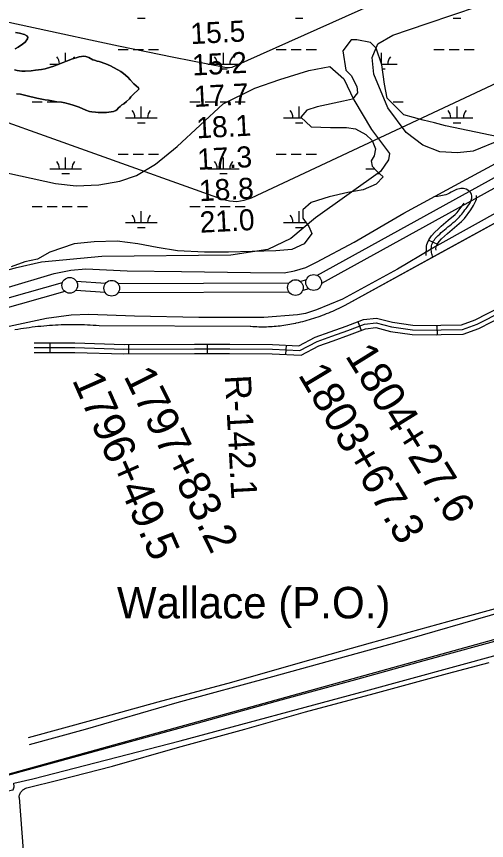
# Model space of a CAD drawing. Extents: x 3477039 to 3515015, y 546746 to 572297.
# Drawn here: x 3505888 to 3507382, y 553837 to 556455 of the extents above; entities that cross this region are included whole.
import ezdxf

# ---------------------------------------------------------------- set-up
doc = ezdxf.new("R2010")
doc.units = 0
for name, color, linetype in [('V-DTCH-CNTR', 7, 'Continuous'), ('V-LEVE-TOET', 7, 'Continuous'), ('V-RAIL-TRAK', 7, 'Continuous'), ('V-RIVR-RANG', 7, 'Continuous'), ('V-RIVR-RANG-IDEN', 7, 'Continuous'), ('V-ROAD-CNTR', 7, 'Continuous'), ('V-SITE-VEGE', 7, 'Continuous'), ('V-SURV-IDEN', 7, 'Continuous'), ('V-SURV-LINE', 7, 'Continuous'), ('V-TOPO-GNAM-IDEN', 7, 'Continuous'), ('V-TOPO-MINR', 7, 'Continuous'), ('V-TOPO-SHOR', 7, 'Continuous'), ('V-WETL-SWMP', 7, 'Continuous')]:
    doc.layers.add(name, color=color, linetype=linetype)

msp = doc.modelspace()

# ---------------------------------------------------------------- linework, layer by layer
at = {"layer": 'V-DTCH-CNTR'}
for points in [[(3505926.2, 554163.7), (3506139.1, 554222.4), (3506338.5, 554277.2), (3506572.9, 554340.3), (3506791.4, 554402.1), (3507013.9, 554465.3), (3507259.3, 554533.2), (3507422.3, 554577.7)], [(3505896.2, 553973.2), (3505896.6, 553976), (3505897.1, 553978.7), (3505897.9, 553981.4), (3505898.9, 553984), (3505900.1, 553986.6), (3505901.4, 553989), (3505903, 553991.4), (3505904.8, 553993.6), (3505906.7, 553995.6), (3505908.8, 553997.5), (3505911, 553999.2), (3505913.4, 554000.8), (3505915.8, 554002.1), (3505918.4, 554003.3), (3505921, 554004.2), (3506023.8, 554029.9), (3506193.4, 554073), (3506400.3, 554132.5), (3506613.6, 554190.6), (3506806.5, 554245.8), (3507025.7, 554304.2), (3507258.5, 554368), (3507390.9, 554402)], [(3505896.2, 553973.2), (3505909.9, 553805.2)]]:
    msp.add_lwpolyline(points, dxfattribs=at)
at = {"layer": 'V-LEVE-TOET'}
for points in [[(3504661.7, 555243.4), (3504810.9, 555288.6), (3504976, 555339.7), (3505151.5, 555394.4), (3505320.3, 555447.3), (3505523.1, 555504.1), (3505713.1, 555554.9), (3505852.5, 555592.4), (3506008.4, 555638.1), (3506060.8, 555649.1), (3506108.2, 555653.5), (3506239.9, 555646.6), (3506413, 555644.8), (3506632.1, 555641.3), (3506739, 555640.8), (3506772.5, 555646.5), (3506807.8, 555657.1), (3506842, 555674.4), (3506961.7, 555738.1), (3507119.9, 555830), (3507319, 555937.8), (3507424.9, 555995)], [(3507439.4, 555846.5), (3507224.4, 555726.1), (3507206.7, 555715.6), (3507099.7, 555652.1), (3506924.4, 555556.7), (3506842.1, 555523), (3506806.8, 555511.8), (3506781.2, 555507.2), (3506674.2, 555498.6), (3506467.8, 555498.9), (3506263.2, 555502.9), (3506118.7, 555508), (3506062.2, 555506.2), (3505983.1, 555495.5), (3505849.8, 555466.5)]]:
    msp.add_lwpolyline(points, dxfattribs=at)
at = {"layer": 'V-RAIL-TRAK'}
msp.add_lwpolyline([(3504290.5, 553612.1), (3504485.3, 553665.9), (3504746, 553737.3), (3504987.8, 553803.4), (3505238.1, 553873.1), (3505368.3, 553908.8), (3505383, 553912.8), (3505601, 553972.5), (3505752.9, 554015.1), (3505770.3, 554019.9), (3506015.2, 554086.6), (3506250.2, 554151.6), (3506448.2, 554206), (3506730.1, 554283.8), (3506967, 554348.8), (3507184.5, 554408.4), (3507463.3, 554484.7)], dxfattribs=at)
at = {"layer": 'V-ROAD-CNTR'}
for p, q in [((3507199, 555744.9), (3507226.1, 555732.1)), ((3506973.4, 555485.7), (3506983.9, 555457.7)), ((3507224.2, 555473.8), (3507225.9, 555443.9)), ((3505994.6, 555417.9), (3505994.6, 555387.9)), ((3506244.4, 555413.3), (3506244.6, 555383.3)), ((3506494.5, 555414.4), (3506494.5, 555384.4)), ((3506745.1, 555410.9), (3506743.8, 555381))]:
    msp.add_line(p, q, dxfattribs=at)
for points in [[(3508814.5, 556568.9), (3508399.6, 556350.2), (3507696.7, 555955.9), (3506931.8, 555536.7)], [(3508814.5, 556568.9), (3508399.6, 556350.2), (3507696.7, 555955.9), (3507229.1, 555699.6)], [(3507221.9, 555712.7), (3507221.6, 555717.6), (3507221.8, 555721.9), (3507222.1, 555723.2), (3507222.6, 555724.7), (3507225.6, 555731.1), (3507231.7, 555740.2), (3507239.3, 555748.5), (3507248.7, 555757.3), (3507258.4, 555766.1), (3507280.4, 555784.7), (3507303, 555804.1), (3507311.9, 555813.1), (3507333, 555840.9), (3507341.4, 555854.5), (3507348.4, 555869.1), (3507350.3, 555874.8), (3507351, 555880.2), (3507350.7, 555886)], [(3507190.2, 555695.4), (3507192, 555725.9), (3507193.1, 555731.1), (3507194.7, 555735.9), (3507199.5, 555745.9), (3507207.9, 555758.7), (3507217.9, 555769.6), (3507228.4, 555779.4), (3507238.7, 555788.7), (3507261, 555807.5), (3507282.5, 555826), (3507289.1, 555832.7), (3507308.3, 555857.9), (3507311.1, 555862.5)], [(3507229.1, 555699.6), (3506931.8, 555536.7)], [(3504816.8, 553769.9), (3505378.2, 553914.4), (3507562.3, 554518.8), (3509879.4, 555157.8), (3511403.2, 555578)], [(3506931.8, 555536.7), (3506925.4, 555533.4), (3506918.9, 555530.2), (3506912.5, 555527.1), (3506905.9, 555524), (3506899.4, 555521.1), (3506892.8, 555518.2), (3506886.2, 555515.3), (3506879.6, 555512.6), (3506872.9, 555509.9), (3506866.2, 555507.3), (3506859.4, 555504.8), (3506852.7, 555502.3), (3506845.9, 555499.9), (3506839.1, 555497.6), (3506832.2, 555495.4), (3506825.4, 555493.2), (3506818.5, 555491.1), (3506811.6, 555489.2), (3506804.6, 555487.2), (3506797.7, 555485.4), (3506790.7, 555483.6), (3506783.7, 555481.9), (3506776.7, 555480.3), (3506774.9, 555479.9)], [(3506931.8, 555536.7), (3506925.4, 555533.4), (3506918.9, 555530.2), (3506912.5, 555527.1), (3506905.9, 555524), (3506899.4, 555521.1), (3506892.8, 555518.2), (3506886.2, 555515.3), (3506879.6, 555512.6), (3506872.9, 555509.9), (3506866.2, 555507.3), (3506859.4, 555504.8), (3506852.7, 555502.3), (3506845.9, 555499.9), (3506839.1, 555497.6), (3506832.2, 555495.4), (3506825.4, 555493.2), (3506818.5, 555491.1), (3506811.6, 555489.2), (3506804.6, 555487.2), (3506797.7, 555485.4), (3506790.7, 555483.6), (3506783.7, 555481.9), (3506776.7, 555480.3), (3506774.9, 555479.9)], [(3505944.6, 555417.9), (3506074.1, 555418), (3506230, 555413.2), (3506454.1, 555414.3), (3506566, 555414.4), (3506702.3, 555412.9), (3506786, 555409), (3506837.6, 555436.1), (3506885.2, 555453.2), (3506936, 555471.6), (3506991, 555492.4), (3507032.3, 555497.1), (3507083.4, 555484.2), (3507148.4, 555474.5), (3507222.7, 555473.8), (3507237.6, 555474.6), (3507302.9, 555475.5), (3507346.4, 555491.1), (3507427.2, 555532.5)], [(3505944.6, 555402.9), (3506073.8, 555403), (3506229.8, 555398.2), (3506454.1, 555399.3), (3506565.9, 555399.4), (3506701.8, 555397.9), (3506789.4, 555393.9), (3506843.6, 555422.4), (3506890.3, 555439.1), (3506941.2, 555457.6), (3506994.6, 555477.7), (3507031.3, 555481.9), (3507080.5, 555469.4), (3507147.2, 555459.5), (3507223.1, 555458.8), (3507238.1, 555459.6), (3507305.6, 555460.5), (3507352.3, 555477.3), (3507434.1, 555519.2)], [(3505944.6, 555387.9), (3506073.6, 555388), (3506229.6, 555383.2), (3506454.2, 555384.3), (3506565.8, 555384.4), (3506701.4, 555382.9), (3506792.8, 555378.7), (3506849.7, 555408.6), (3506895.4, 555425), (3506946.4, 555443.5), (3506998.1, 555463), (3507030.2, 555466.7), (3507077.5, 555454.7), (3507146, 555444.5), (3507223.4, 555443.7), (3507238.6, 555444.6), (3507308.3, 555445.6), (3507358.3, 555463.5), (3507440.9, 555505.8)], [(3506150.6, 555472.4), (3506141.4, 555473.1), (3506132.2, 555473.7), (3506122.9, 555474.2), (3506113.7, 555474.6), (3506104.4, 555475), (3506095.2, 555475.2), (3506085.9, 555475.4), (3506076.7, 555475.5), (3506067.4, 555475.6), (3506058.1, 555475.5), (3506048.9, 555475.4), (3506039.6, 555475.2), (3506030.4, 555474.9), (3506021.1, 555474.5), (3506011.9, 555474), (3506002.7, 555473.5), (3505993.4, 555472.9), (3505984.2, 555472.2), (3505975, 555471.4), (3505965.8, 555470.6), (3505956.5, 555469.6), (3505947.3, 555468.6), (3505938.2, 555467.5), (3505929, 555466.4), (3505919.8, 555465.1), (3505910.6, 555463.8), (3505901.5, 555462.4), (3505892.4, 555460.9), (3505883.2, 555459.3)], [(3506150.6, 555472.4), (3506141.4, 555473.1), (3506132.2, 555473.7), (3506122.9, 555474.2), (3506113.7, 555474.6), (3506104.4, 555475), (3506095.2, 555475.2), (3506085.9, 555475.4), (3506076.7, 555475.5), (3506067.4, 555475.6), (3506058.1, 555475.5), (3506048.9, 555475.4), (3506039.6, 555475.2), (3506030.4, 555474.9), (3506021.1, 555474.5), (3506011.9, 555474), (3506002.7, 555473.5), (3505993.4, 555472.9), (3505984.2, 555472.2), (3505975, 555471.4), (3505965.8, 555470.6), (3505956.5, 555469.6), (3505947.3, 555468.6), (3505938.2, 555467.5), (3505929, 555466.4), (3505919.8, 555465.1), (3505910.6, 555463.8), (3505901.5, 555462.4), (3505892.4, 555460.9), (3505883.2, 555459.3)], [(3506631.3, 555469.8), (3506150.6, 555472.4)], [(3506631.3, 555469.8), (3506150.6, 555472.4)], [(3506774.9, 555479.9), (3506768.8, 555478.6), (3506762.7, 555477.3), (3506756.7, 555476.2), (3506750.6, 555475.1), (3506744.5, 555474.1), (3506738.3, 555473.2), (3506732.2, 555472.3), (3506726.1, 555471.5), (3506719.9, 555470.9), (3506713.8, 555470.3), (3506707.6, 555469.7), (3506701.4, 555469.3), (3506695.3, 555468.9), (3506689.1, 555468.6), (3506682.9, 555468.4), (3506676.7, 555468.3), (3506670.5, 555468.2), (3506664.3, 555468.3), (3506658.1, 555468.4), (3506651.9, 555468.6), (3506645.8, 555468.8), (3506639.6, 555469.2), (3506633.4, 555469.6), (3506631.3, 555469.8)], [(3506774.9, 555479.9), (3506768.8, 555478.6), (3506762.7, 555477.3), (3506756.7, 555476.2), (3506750.6, 555475.1), (3506744.5, 555474.1), (3506738.3, 555473.2), (3506732.2, 555472.3), (3506726.1, 555471.5), (3506719.9, 555470.9), (3506713.8, 555470.3), (3506707.6, 555469.7), (3506701.4, 555469.3), (3506695.3, 555468.9), (3506689.1, 555468.6), (3506682.9, 555468.4), (3506676.7, 555468.3), (3506670.5, 555468.2), (3506664.3, 555468.3), (3506658.1, 555468.4), (3506651.9, 555468.6), (3506645.8, 555468.8), (3506639.6, 555469.2), (3506633.4, 555469.6), (3506631.3, 555469.8)]]:
    msp.add_lwpolyline(points, dxfattribs=at)
msp.add_spline([(3507212.2, 555690.3), (3507209.6, 555697.7), (3507206.8, 555713.2), (3507208.7, 555730.3), (3507228.6, 555759.1), (3507248.6, 555777.4), (3507292.8, 555815), (3507320.6, 555849.4), (3507334.5, 555874.6), (3507334.5, 555889.1), (3507318, 555906.3), (3507283, 555903.3), (3507258, 555890.6), (3507215.1, 555882.3)], degree=3, dxfattribs=at)
at = {"layer": 'V-SITE-VEGE'}
for points in [[(3508229.7, 556496.8), (3508101.2, 556433.6), (3508068.6, 556414.8), (3508039.1, 556388.3), (3508018.1, 556374.1), (3507993.2, 556361.5), (3507966.9, 556349.2), (3507898.2, 556314.8), (3507705.6, 556202.1), (3507428.4, 556063.2), (3507339.8, 556026.8), (3507290.1, 556021.8), (3507233.6, 556025.2), (3507180, 556046.4), (3507126.7, 556087), (3507068.2, 556164.8), (3507023.8, 556271.5), (3507018.8, 556325.3), (3507037.2, 556367.8), (3507084.4, 556396.3), (3507193.7, 556432.4), (3507438.7, 556516.7)], [(3505884.8, 556403.9), (3505897.7, 556402), (3505913.3, 556397.7), (3505921.2, 556393.4), (3505924.6, 556389.2), (3505923.5, 556383.7), (3505915.4, 556373.4), (3505907, 556366.8), (3505893.7, 556357.6), (3505884, 556352.8)], [(3505881.9, 556285.5), (3505890.6, 556283.3), (3505904.8, 556281.4), (3505915.5, 556281.3), (3505934.6, 556282.5), (3505948.6, 556284.1), (3505967.3, 556287), (3505979.2, 556289), (3505995.9, 556294), (3506006.7, 556297.8), (3506017.8, 556301.8), (3506036.3, 556309.3), (3506047.5, 556313.3), (3506066, 556320.4), (3506078.2, 556324.1), (3506087.9, 556327.5), (3506101.8, 556328.7), (3506108.8, 556328), (3506117.8, 556325.1), (3506131.2, 556317.3), (3506136.1, 556315.9), (3506144.7, 556313.7), (3506151.3, 556312.6), (3506157.5, 556310.4), (3506165.8, 556307.2), (3506171.7, 556305.1), (3506187.3, 556298), (3506219.7, 556279.9), (3506228.7, 556273.6), (3506242.1, 556262), (3506249.7, 556254.3), (3506261.4, 556241.7), (3506276.2, 556228), (3506276.8, 556223.8), (3506274.3, 556221), (3506261, 556209.4), (3506251.6, 556199.7), (3506247.3, 556193.9), (3506237.9, 556184.6), (3506229.8, 556178.1), (3506223.5, 556174.3), (3506217.6, 556169.5), (3506212.6, 556164.7), (3506207, 556158.9), (3506203.5, 556156.5), (3506196.2, 556153.1), (3506188.9, 556151.8), (3506174.6, 556150.2), (3506163.2, 556149.6), (3506147.9, 556150.1), (3506139.2, 556151.2), (3506127.4, 556151.7), (3506120.1, 556153.2), (3506108.4, 556157.4), (3506087.3, 556167), (3506068.3, 556173.1), (3506057.9, 556176.7), (3506042.3, 556180.7), (3506031.6, 556182.9), (3506016.3, 556184.4)], [(3505822.2, 555965.5), (3506012.1, 555924.9), (3506078.2, 555917.3), (3506150, 555920.7), (3506216.3, 555932.4), (3506270.2, 555949.8), (3506329.9, 555986.4), (3506399.5, 556042.2), (3506545.7, 556177.2), (3506645.5, 556227.2), (3506725.8, 556255.3), (3506817.1, 556283.3), (3506884.8, 556296.4), (3506928.5, 556257.3), (3506960.9, 556190.8), (3507016.4, 556096.4), (3507073.6, 556020)], [(3506016.3, 556184.4), (3505989.9, 556188.9), (3505979.5, 556190.7), (3505952.5, 556195.2), (3505921.7, 556203.5), (3505901.2, 556208.2), (3505887.7, 556209.7)], [(3507073.6, 556020), (3507070.6, 555999.4), (3507045.4, 555962.4), (3506838.4, 555815.6), (3506760.5, 555750.2), (3506687, 555715.1), (3506569.6, 555697), (3506160, 555693), (3505968.1, 555674.3), (3505883.8, 555655.9), (3505427.5, 555535.2), (3505055.4, 555427.4), (3504737.2, 555330), (3504482.7, 555251.3), (3504387.4, 555237.1)]]:
    msp.add_lwpolyline(points, dxfattribs=at)
at = {"layer": 'V-SURV-LINE'}
for points in [[(3506843.3, 555632.6), (3508952.5, 556796.2)], [(3508967, 556769.9), (3506857.8, 555606.4)], [(3506790.1, 555613.6), (3506809.8, 555619)], [(3505401, 555431.2), (3506034.2, 555609.9)], [(3506078.4, 555614.5), (3506172, 555608.1)], [(3506210.8, 555606.9), (3506754.8, 555608.8)], [(3506817.8, 555590.1), (3506798.1, 555584.7)], [(3506042.4, 555581), (3505409.2, 555402.3)], [(3506169.9, 555578.2), (3506076.4, 555584.6)], [(3506755, 555578.8), (3506210.9, 555576.9)]]:
    msp.add_lwpolyline(points, dxfattribs=at)
for centre in [(3506057.5, 555600.9), (3506190.9, 555591.8), (3506774.9, 555593.8), (3506833, 555609.9)]:
    msp.add_circle(centre, 25, dxfattribs=at)
at = {"layer": 'V-TOPO-MINR'}
for points in [[(3504728.9, 556682.4), (3506035.7, 556399.7), (3506123.9, 556380.9), (3506212.1, 556362.3), (3506300.5, 556344.1), (3506388.9, 556326.3), (3506550.2, 556294.1), (3506558, 556293.2), (3506565.7, 556293.1), (3506573.4, 556294.2), (3508654.5, 557224.7)], [(3504919.1, 556573.3), (3505647.4, 556195.7), (3505699.9, 556175.9), (3506542.4, 555874.4), (3506565.8, 555869.1), (3506589, 555867.5), (3506612, 555871.3), (3506634.8, 555878.8), (3507790.4, 556420.3), (3508808, 556938.3)]]:
    msp.add_lwpolyline(points, dxfattribs=at)
at = {"layer": 'V-TOPO-SHOR'}
for points in [[(3507434.5, 554563.9), (3507089.5, 554463.9), (3506701.7, 554357.1), (3506398.2, 554274.4), (3506107, 554190.1), (3505928.8, 554141.1)], [(3505768.8, 553999.7), (3505774, 553975.6), (3505781.2, 553975.6), (3505871.7, 553996.8), (3505878, 553998.1), (3505880.4, 554007.6), (3505880.1, 554019), (3505940.1, 554032.4), (3506408, 554154.1), (3506998.7, 554312.1), (3507417.4, 554426.7)]]:
    msp.add_lwpolyline(points, dxfattribs=at)
at = {"layer": 'V-WETL-SWMP'}
for p, q in [((3506273, 556450.3), (3506297, 556450.3)), ((3506774.9, 556450.3), (3506798.9, 556450.3)), ((3507276.8, 556450.3), (3507300.8, 556450.3)), ((3506211.6, 556350.3), (3506243.6, 556350.3)), ((3506259.6, 556350.3), (3506291.6, 556350.3)), ((3506307.6, 556350.3), (3506339.6, 556350.3)), ((3506713.5, 556350.3), (3506745.5, 556350.3)), ((3506761.5, 556350.3), (3506793.5, 556350.3)), ((3506809.5, 556350.3), (3506841.5, 556350.3)), ((3507215.4, 556350.3), (3507247.4, 556350.3)), ((3507263.4, 556350.3), (3507295.4, 556350.3)), ((3507311.4, 556350.3), (3507343.4, 556350.3)), ((3506044.5, 556312.2), (3506044.5, 556339.9)), ((3506546.4, 556303.9), (3506546.4, 556339.9)), ((3507048.3, 556304.6), (3507048.3, 556339.9)), ((3505994.5, 556303.9), (3506023.1, 556303.9)), ((3506496.4, 556303.9), (3506596.4, 556303.9)), ((3507048.5, 556303.9), (3507098.3, 556303.9)), ((3506534.4, 556288.5), (3506558.4, 556288.5)), ((3507051.1, 556288.5), (3507060.3, 556288.5)), ((3505937.7, 556183.8), (3505969.7, 556183.8)), ((3505985.7, 556183.8), (3506017.7, 556183.8)), ((3506285, 556133.1), (3506285, 556169.1)), ((3506439.6, 556183.8), (3506471.6, 556183.8)), ((3506487.6, 556183.8), (3506519.6, 556183.8)), ((3506535.6, 556183.8), (3506567.6, 556183.8)), ((3506583.6, 556183.8), (3506615.6, 556183.8)), ((3506786.9, 556133.1), (3506786.9, 556169.1)), ((3507085.5, 556183.8), (3507117.5, 556183.8)), ((3507288.8, 556133.1), (3507288.8, 556169.1)), ((3506235, 556133.1), (3506335, 556133.1)), ((3506273, 556117.7), (3506297, 556117.7)), ((3506736.9, 556133.1), (3506794.2, 556133.1)), ((3506774.9, 556117.7), (3506798.9, 556117.7)), ((3507238.8, 556133.1), (3507338.8, 556133.1)), ((3507276.8, 556117.7), (3507300.8, 556117.7)), ((3506211.6, 556017.7), (3506243.6, 556017.7)), ((3506259.6, 556017.7), (3506291.6, 556017.7)), ((3506307.6, 556017.7), (3506339.6, 556017.7)), ((3506713.5, 556017.7), (3506745.5, 556017.7)), ((3506761.5, 556017.7), (3506793.5, 556017.7)), ((3506809.5, 556017.7), (3506841.5, 556017.7)), ((3506044.5, 555971.2), (3506044.5, 556007.2)), ((3506546.4, 555971.2), (3506546.4, 556007.2)), ((3505994.5, 555971.2), (3506094.5, 555971.2)), ((3506032.5, 555955.8), (3506056.5, 555955.8)), ((3506496.4, 555971.2), (3506596.4, 555971.2)), ((3506534.4, 555955.8), (3506558.4, 555955.8)), ((3506998.3, 555971.2), (3507026.3, 555971.2)), ((3507036.3, 555955.8), (3507042.7, 555955.8)), ((3505937.7, 555851.2), (3505969.7, 555851.2)), ((3505985.7, 555851.2), (3506017.7, 555851.2)), ((3506033.7, 555851.2), (3506065.7, 555851.2)), ((3506081.7, 555851.2), (3506113.7, 555851.2)), ((3506439.6, 555851.2), (3506471.6, 555851.2)), ((3506487.6, 555851.2), (3506519.6, 555851.2)), ((3506535.6, 555851.2), (3506567.6, 555851.2)), ((3506583.6, 555851.2), (3506615.6, 555851.2)), ((3506285, 555800.4), (3506285, 555836.4)), ((3506786.9, 555800.4), (3506786.9, 555836.4)), ((3506235, 555800.4), (3506335, 555800.4)), ((3506736.9, 555800.4), (3506808.4, 555800.4)), ((3506273, 555785), (3506297, 555785)), ((3506774.9, 555785), (3506798.9, 555785))]:
    msp.add_line(p, q, dxfattribs=at)
for points in [[(3505884, 556352.8), (3505893.7, 556357.6), (3505907, 556366.8), (3505915.4, 556373.4), (3505923.5, 556383.7), (3505924.6, 556389.2), (3505921.2, 556393.4), (3505913.3, 556397.7), (3505897.7, 556402), (3505884.8, 556403.9)], [(3507419.2, 556072.7), (3507251.8, 556108), (3507216.6, 556116.8), (3507181.4, 556125.6), (3507119.7, 556143.2), (3507066.9, 556196), (3507058.1, 556240.1), (3507049.3, 556301.7), (3507031.6, 556354.6), (3507014, 556372.2), (3506970, 556381), (3506952.4, 556381), (3506925.9, 556345.8), (3506934.7, 556284.1), (3506952.4, 556267.6), (3506970, 556232.4), (3506972.2, 556212.6), (3506956.8, 556192.7), (3506928.1, 556186.1), (3506844.5, 556168.5), (3506811.4, 556157.5), (3506791.6, 556135.5), (3506824.6, 556104.7), (3506886.3, 556102.5), (3506936.9, 556102.5), (3506965.6, 556098), (3506998.6, 556080.4), (3507018.4, 556060.6), (3507029.4, 556034.2), (3507025, 556012.2), (3507016.2, 555996.7), (3507018.4, 555979.1), (3507033.8, 555963.7), (3507053.7, 555946.1), (3507031.6, 555921.9), (3506989.8, 555904.3), (3506941.3, 555895.5), (3506881.9, 555882.2), (3506824.6, 555864.6), (3506798.2, 555840.4), (3506798.2, 555814), (3506818, 555787.5), (3506826.8, 555765.5), (3506802.6, 555732.5), (3506763, 555714.9), (3506712.3, 555710.5), (3506562.6, 555706.1), (3506485.5, 555706.1), (3506399.6, 555710.5), (3506335.8, 555721.5)], [(3506042.3, 556180.7), (3506057.9, 556176.7), (3506068.3, 556173.1), (3506087.3, 556167), (3506108.4, 556157.4), (3506120.1, 556153.2), (3506127.4, 556151.7), (3506139.2, 556151.2), (3506147.9, 556150.1), (3506163.2, 556149.6), (3506174.6, 556150.2), (3506188.9, 556151.8), (3506196.2, 556153.1), (3506203.5, 556156.5), (3506207, 556158.9), (3506212.6, 556164.7), (3506217.6, 556169.5), (3506223.5, 556174.3), (3506229.8, 556178.1), (3506237.9, 556184.6), (3506247.3, 556193.9), (3506251.6, 556199.7), (3506261, 556209.4), (3506274.3, 556221), (3506276.8, 556223.8), (3506276.2, 556228), (3506261.4, 556241.7), (3506249.7, 556254.3), (3506242.1, 556262), (3506228.7, 556273.6), (3506219.7, 556279.9), (3506187.3, 556298), (3506171.7, 556305.1), (3506165.8, 556307.2), (3506157.5, 556310.4), (3506151.3, 556312.6), (3506144.7, 556313.7), (3506136.1, 556315.9), (3506131.2, 556317.3), (3506117.8, 556325.1), (3506108.8, 556328), (3506101.8, 556328.7), (3506087.9, 556327.5), (3506078.2, 556324.1), (3506066, 556320.4), (3506047.5, 556313.3), (3506036.3, 556309.3), (3506017.8, 556301.8), (3506006.7, 556297.8), (3505995.9, 556294), (3505979.2, 556289), (3505967.3, 556287), (3505948.6, 556284.1), (3505934.6, 556282.5), (3505915.5, 556281.3), (3505904.8, 556281.4), (3505890.6, 556283.3), (3505881.9, 556285.5)], [(3505887.7, 556209.7), (3505901.2, 556208.2), (3505921.7, 556203.5), (3505952.5, 556195.2), (3505979.5, 556190.7), (3505989.9, 556188.9), (3506016.3, 556184.4), (3506031.6, 556182.9), (3506042.3, 556180.7)], [(3506335.8, 555721.5), (3506274.1, 555732.5), (3506208, 555741.3), (3506135.4, 555739.1), (3506071.5, 555732.5), (3505994.4, 555706.1), (3505954.8, 555684), (3505915.2, 555675.2), (3505871.1, 555659.8)]]:
    msp.add_lwpolyline(points, dxfattribs=at)
for centre, start, end in [((3505989.3, 556304.4), 0.1573, 40.7718), ((3506099.7, 556304.4), 139.2282, 151.386), ((3506491.2, 556304.4), 359.2282, 40.7718), ((3506601.6, 556304.4), 139.2282, 180.7718), ((3507103.6, 556304.4), 139.2282, 180.7718), ((3506229.7, 556133.6), 359.2282, 40.7718), ((3506340.2, 556133.6), 139.2282, 180.7718), ((3506731.6, 556133.6), 359.2282, 40.7718), ((3507233.5, 556133.6), 359.2282, 40.7718), ((3507344, 556133.6), 139.2282, 180.7718), ((3505989.3, 555971.7), 359.2282, 40.7718), ((3506099.7, 555971.7), 139.2282, 180.7718), ((3506491.2, 555971.7), 359.2282, 40.7718), ((3506601.6, 555971.7), 139.2282, 180.7718), ((3506229.7, 555800.9), 359.2282, 40.7718), ((3506340.2, 555800.9), 139.2282, 180.7718), ((3506731.6, 555800.9), 359.2282, 40.7718), ((3506842.1, 555800.9), 177.6051, 180.7718)]:
    msp.add_arc(centre, 35.2, start, end, dxfattribs=at)

# ---------------------------------------------------------------- texts
at = {"layer": 'V-RIVR-RANG'}
for s, p in [('15.5', (3506442.7, 556367.1)), ('15.2', (3506448.2, 556267.3)), ('17.7', (3506453.6, 556167.4)), ('18.1', (3506461.5, 556067.7)), ('17.3', (3506464.5, 555967.7)), ('18.8', (3506470, 555867.9)), ('21.0', (3506472.5, 555767.9))]:
    msp.add_text(s, height=67, rotation=2.9783, dxfattribs=at).set_placement(p)
at = {"layer": 'V-RIVR-RANG-IDEN'}
msp.add_text('R-142.1', height=83, rotation=273.1221, dxfattribs=at).set_placement((3506550.2, 555314))
at = {"layer": 'V-SURV-IDEN'}
for s, rotation, p in [('1804+27.6', 301.8877, (3506931.1, 555377.2)), ('1797+83.2', 296.2976, (3506227.3, 555312.8)), ('1803+67.3', 300.8412, (3506781.5, 555316.8)), ('1796+49.5', 293.7363, (3506063.9, 555300.5))]:
    msp.add_text(s, height=100, rotation=rotation, dxfattribs=at).set_placement(p)
at = {"layer": 'V-TOPO-GNAM-IDEN'}
msp.add_text('Wallace (P.O.)', height=100, dxfattribs=at).set_placement((3506207.5, 554542.7))

doc.saveas('drawing.dxf')
